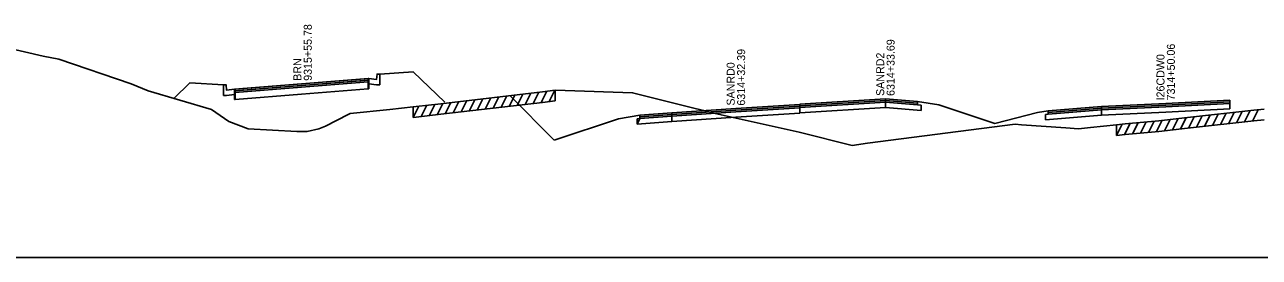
# Model space of a CAD drawing. Extents: x 1017 to 19997, y -1947 to 50737.
# Drawn here: x 12307.2 to 12538.7, y 14500 to 14543.7 of the extents above; entities that cross this region are included whole.
import ezdxf

# ---------------------------------------------------------------- set-up
doc = ezdxf.new("R2010")
doc.units = 0
for name, color, linetype in [('RD_GPK_XS_Cell', 7, 'Continuous'), ('RD_XS_Base', 7, 'Continuous'), ('RD_XS_CurbBase', 7, 'Continuous'), ('RD_XS_ExGround', 7, 'Continuous'), ('RD_XS_ExPaveRet', 7, 'Continuous'), ('RD_XS_Greenside', 7, 'Continuous'), ('RD_XS_Pave', 7, 'Continuous'), ('RD_XS_PaveOvlay', 7, 'Continuous'), ('RD_XS_TieSlope', 7, 'Continuous'), ('RD_XS_TX_Notes', 7, 'Continuous')]:
    doc.layers.add(name, color=color, linetype=linetype)

msp = doc.modelspace()

# ---------------------------------------------------------------- linework, layer by layer
at = {"layer": 'RD_GPK_XS_Cell'}
msp.add_line((12000, 14500), (12600, 14500), dxfattribs=at)
at = {"layer": 'RD_XS_Base'}
for points in [[(12346.54, 14531.31), (12359.13, 14532.33), (12371.72, 14533.33)], [(12371.62, 14533.02), (12371.62, 14531.69)], [(12371.72, 14533.33), (12371.72, 14533.01)], [(12371.72, 14533.01), (12371.72, 14531.68)], [(12346.54, 14530.99), (12346.54, 14531.31)], [(12346.54, 14529.66), (12346.54, 14530.99)], [(12371.62, 14531.69), (12359.13, 14530.68), (12346.64, 14529.67)], [(12346.64, 14529.67), (12346.64, 14531)], [(12371.72, 14531.68), (12371.62, 14531.69)], [(12346.64, 14529.67), (12346.54, 14529.66)], [(12428.52, 14526.56), (12440.53, 14527.34), (12452.54, 14528.11)], [(12452.54, 14528.11), (12452.54, 14527.11)], [(12452.57, 14528.19), (12468.59, 14529.15)], [(12452.57, 14527.19), (12452.57, 14528.19)], [(12468.59, 14528.15), (12452.57, 14527.19)], [(12468.59, 14529.15), (12468.59, 14528.15)], [(12468.59, 14529.15), (12474.59, 14528.68), (12475.29, 14528.62)], [(12475.29, 14527.62), (12468.59, 14528.15)], [(12475.29, 14528.62), (12475.29, 14527.62)], [(12509.13, 14527.72), (12521.14, 14528.32), (12533.14, 14528.91)], [(12533.14, 14528.91), (12533.14, 14527.91)], [(12422.02, 14525.04), (12422.52, 14526.08), (12428.52, 14526.56)], [(12422.02, 14526.04), (12422.52, 14526.08), (12428.52, 14526.56)], [(12422.02, 14525.04), (12422.02, 14526.04)], [(12452.54, 14527.11), (12440.53, 14526.34), (12428.52, 14525.56)], [(12428.52, 14526.56), (12428.52, 14525.56)], [(12498.62, 14526.88), (12499.12, 14526.92), (12509.13, 14527.72)], [(12498.62, 14525.88), (12498.62, 14526.88)], [(12509.13, 14526.72), (12498.62, 14525.88)], [(12533.14, 14527.91), (12521.14, 14527.32), (12509.13, 14526.72)], [(12509.13, 14526.72), (12509.13, 14527.72)], [(12428.52, 14525.56), (12422.02, 14525.04)]]:
    msp.add_lwpolyline(points, dxfattribs=at)
at = {"layer": 'RD_XS_CurbBase'}
for points in [[(12371.72, 14533.61), (12373.19, 14533.45), (12373.28, 14534.45), (12373.8, 14534.45)], [(12371.72, 14532.61), (12371.72, 14533.61)], [(12373.8, 14532.45), (12373.19, 14532.45), (12371.72, 14532.61)], [(12373.8, 14534.45), (12373.8, 14532.45)], [(12346.54, 14531.59), (12345.07, 14531.41), (12344.98, 14532.41), (12344.46, 14532.41)], [(12344.46, 14532.41), (12344.46, 14530.41)], [(12344.46, 14530.41), (12345.07, 14530.41), (12346.54, 14530.59)], [(12346.54, 14530.59), (12346.54, 14531.59)]]:
    msp.add_lwpolyline(points, dxfattribs=at)
at = {"layer": 'RD_XS_ExGround'}
msp.add_lwpolyline([(12300.11, 14540.26), (12310.66, 14537.85), (12313.61, 14537.26), (12327.16, 14532.59), (12330.36, 14531.32), (12342.22, 14527.79), (12345.45, 14525.52), (12349.12, 14524.15), (12358.21, 14523.68), (12360.14, 14523.63), (12362.37, 14524.14), (12363.62, 14524.65), (12367.87, 14526.85), (12368.25, 14527.06), (12375.66, 14527.82), (12380.03, 14528.29), (12380.62, 14528.35), (12385.2, 14528.89), (12404.29, 14531.13), (12406.67, 14531.41), (12408.51, 14531.34), (12421.17, 14530.95), (12432.91, 14527.99), (12434.76, 14527.54), (12436.1, 14527.2), (12452.42, 14523.53), (12462.38, 14521.05), (12465.2, 14521.45), (12492.89, 14525.03), (12494.11, 14524.92), (12502.41, 14524.35), (12504.8, 14524.18), (12507.06, 14524.42), (12511.91, 14524.93), (12513.54, 14525.08), (12519.85, 14525.69), (12525.25, 14526.29), (12537.65, 14527.66), (12539.57, 14527.86)], dxfattribs=at)
at = {"layer": 'RD_XS_ExPaveRet'}
for p, q in [((12396.53, 14528.22), (12397.59, 14530.34)), ((12398.03, 14528.39), (12399.09, 14530.52)), ((12399.53, 14528.57), (12400.59, 14530.7)), ((12401.03, 14528.75), (12402.09, 14530.87)), ((12402.53, 14528.92), (12403.59, 14531.05)), ((12404.03, 14529.1), (12405.09, 14531.23)), ((12405.53, 14529.28), (12406.59, 14531.4)), ((12406.67, 14531.41), (12406.67, 14529.41)), ((12380.03, 14526.29), (12381.09, 14528.4)), ((12380.03, 14526.29), (12380.03, 14528.29)), ((12381.53, 14526.46), (12382.59, 14528.58)), ((12383.03, 14526.63), (12384.09, 14528.76)), ((12384.53, 14526.81), (12385.59, 14528.93)), ((12385.2, 14526.89), (12404.29, 14529.13)), ((12386.03, 14526.98), (12387.09, 14529.11)), ((12387.53, 14527.16), (12388.59, 14529.29)), ((12389.03, 14527.34), (12390.09, 14529.46)), ((12390.53, 14527.51), (12391.59, 14529.64)), ((12392.03, 14527.69), (12393.09, 14529.81)), ((12393.53, 14527.87), (12394.59, 14529.99)), ((12395.03, 14528.04), (12396.09, 14530.17)), ((12404.29, 14529.13), (12406.67, 14529.41)), ((12380.03, 14526.29), (12380.62, 14526.35)), ((12380.62, 14526.35), (12385.2, 14526.89)), ((12519.41, 14523.65), (12520.46, 14525.76)), ((12520.91, 14523.81), (12521.97, 14525.93)), ((12522.41, 14523.97), (12523.47, 14526.09)), ((12523.91, 14524.14), (12524.97, 14526.26)), ((12525.25, 14524.29), (12537.65, 14525.66)), ((12525.41, 14524.3), (12526.47, 14526.42)), ((12526.91, 14524.47), (12527.97, 14526.59)), ((12528.41, 14524.64), (12529.47, 14526.75)), ((12529.91, 14524.8), (12530.97, 14526.92)), ((12531.41, 14524.97), (12532.47, 14527.08)), ((12532.91, 14525.13), (12533.97, 14527.25)), ((12534.41, 14525.3), (12535.47, 14527.42)), ((12535.91, 14525.46), (12536.97, 14527.58)), ((12537.41, 14525.63), (12538.47, 14527.74)), ((12537.65, 14525.66), (12539.57, 14525.86)), ((12511.91, 14522.93), (12512.96, 14525.03)), ((12511.91, 14522.93), (12511.91, 14524.93)), ((12513.41, 14523.07), (12514.46, 14525.17)), ((12513.54, 14523.08), (12519.85, 14523.69)), ((12514.91, 14523.22), (12515.96, 14525.32)), ((12516.41, 14523.36), (12517.46, 14525.46)), ((12517.91, 14523.5), (12518.96, 14525.61)), ((12519.85, 14523.69), (12525.25, 14524.29)), ((12511.91, 14522.93), (12513.54, 14523.08))]:
    msp.add_line(p, q, dxfattribs=at)
at = {"layer": 'RD_XS_Greenside'}
for points in [[(12344.46, 14532.41), (12338.19, 14532.79)], [(12373.8, 14534.45), (12380.04, 14534.87)], [(12474.59, 14529.31), (12478.6, 14528.68)], [(12478.6, 14528.68), (12489.08, 14525.19)], [(12418.51, 14526.07), (12406.5, 14522.06)], [(12422.52, 14526.71), (12418.51, 14526.07)], [(12497.12, 14527.24), (12489.08, 14525.19)], [(12499.12, 14527.56), (12497.12, 14527.24)]]:
    msp.add_lwpolyline(points, dxfattribs=at)
at = {"layer": 'RD_XS_Pave'}
for points in [[(12346.64, 14531.32), (12359.13, 14532.33), (12371.62, 14533.34)], [(12371.62, 14533.02), (12359.13, 14532.01), (12346.64, 14531)], [(12371.62, 14533.34), (12371.62, 14533.02)], [(12371.62, 14533.34), (12371.72, 14533.33)], [(12371.72, 14533.01), (12371.62, 14533.02)], [(12346.54, 14531.31), (12346.64, 14531.32)], [(12346.64, 14531), (12346.54, 14530.99)], [(12346.64, 14531), (12346.64, 14531.32)], [(12452.54, 14528.43), (12440.53, 14527.66), (12428.52, 14526.88)], [(12428.52, 14526.56), (12440.53, 14527.34), (12452.54, 14528.11)], [(12452.54, 14528.11), (12452.54, 14528.43)], [(12468.59, 14529.47), (12452.57, 14528.5)], [(12452.57, 14528.19), (12468.59, 14529.15)], [(12452.57, 14528.5), (12452.57, 14528.19)], [(12468.59, 14529.15), (12468.59, 14529.47)], [(12468.59, 14529.47), (12474.59, 14529)], [(12474.59, 14528.68), (12468.59, 14529.15)], [(12474.59, 14529), (12474.59, 14528.68)], [(12499.12, 14527.24), (12509.13, 14528.04)], [(12533.14, 14529.23), (12521.14, 14528.64), (12509.13, 14528.04)], [(12509.13, 14527.72), (12521.14, 14528.32), (12533.14, 14528.91)], [(12509.13, 14528.04), (12509.13, 14527.72)], [(12533.14, 14528.91), (12533.14, 14529.23)], [(12428.52, 14526.88), (12422.52, 14526.4)], [(12422.52, 14526.08), (12428.52, 14526.56)], [(12422.52, 14526.4), (12422.52, 14526.08)], [(12428.52, 14526.88), (12428.52, 14526.56)], [(12509.13, 14527.72), (12499.12, 14526.92)], [(12499.12, 14526.92), (12499.12, 14527.24)]]:
    msp.add_lwpolyline(points, dxfattribs=at)
at = {"layer": 'RD_XS_PaveOvlay'}
for points in [[(12346.54, 14531.63), (12359.13, 14532.64), (12371.72, 14533.65)], [(12346.64, 14531.63), (12359.13, 14532.64), (12371.62, 14533.65)], [(12371.62, 14533.65), (12371.62, 14533.34)], [(12371.62, 14533.65), (12371.72, 14533.65)], [(12371.72, 14533.65), (12371.72, 14533.33)], [(12371.72, 14533.65), (12371.72, 14533.61), (12371.72, 14533.33)], [(12346.54, 14531.31), (12346.54, 14531.63)], [(12346.54, 14531.31), (12346.54, 14531.59), (12346.54, 14531.63)], [(12346.54, 14531.63), (12346.64, 14531.63)], [(12346.64, 14531.32), (12346.64, 14531.63)], [(12428.52, 14527.2), (12440.53, 14527.97), (12452.54, 14528.75)], [(12452.54, 14528.43), (12440.53, 14527.66), (12428.52, 14526.88)], [(12452.54, 14528.75), (12452.54, 14528.43)], [(12452.57, 14528.82), (12468.59, 14529.79)], [(12468.59, 14529.47), (12452.57, 14528.5)], [(12452.57, 14528.5), (12452.57, 14528.82)], [(12468.59, 14529.79), (12468.59, 14529.47)], [(12468.59, 14529.79), (12474.59, 14529.31)], [(12474.59, 14529), (12468.59, 14529.47)], [(12474.59, 14529.31), (12474.59, 14529)], [(12509.13, 14528.36), (12499.12, 14527.56)], [(12499.12, 14527.24), (12509.13, 14528.04)], [(12509.13, 14528.36), (12521.14, 14528.95), (12533.14, 14529.55)], [(12533.14, 14529.23), (12521.14, 14528.64), (12509.13, 14528.04)], [(12509.13, 14528.04), (12509.13, 14528.36)], [(12533.14, 14529.55), (12533.14, 14529.23)], [(12428.52, 14527.2), (12422.52, 14526.71)], [(12422.52, 14526.4), (12428.52, 14526.88)], [(12422.52, 14526.71), (12422.52, 14526.4)], [(12428.52, 14526.88), (12428.52, 14527.2)], [(12499.12, 14527.56), (12499.12, 14527.24)]]:
    msp.add_lwpolyline(points, dxfattribs=at)
at = {"layer": 'RD_XS_TieSlope'}
for points in [[(12338.19, 14532.79), (12335.14, 14529.88)], [(12380.04, 14534.87), (12386, 14529.17)], [(12406.5, 14522.06), (12398.15, 14530.41)]]:
    msp.add_lwpolyline(points, dxfattribs=at)

# ---------------------------------------------------------------- texts
at = {"layer": 'RD_XS_TX_Notes'}
for s, p in [(' 9315+55.78', (12361.03, 14532.63)), (' 6314+33.69', (12470.31, 14529.79)), (' 7314+50.06', (12522.86, 14528.95)), (' BRN', (12359.08, 14532.63)), (' 6314+32.39', (12442.28, 14527.97)), (' SANRD2', (12468.36, 14529.79)), (' I26CDW0', (12520.91, 14528.95)), (' SANRD0', (12440.32, 14527.97))]:
    msp.add_text(s, height=1.5, rotation=90, dxfattribs=at).set_placement(p)

doc.saveas('drawing.dxf')
